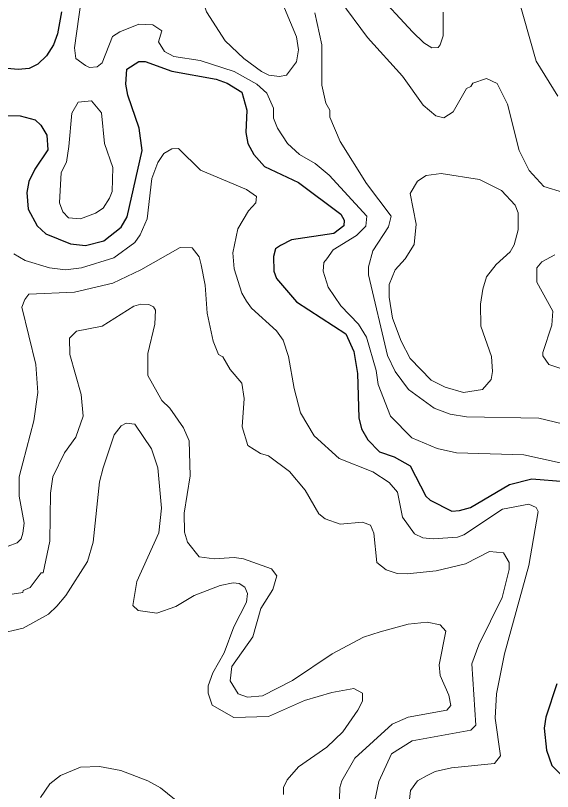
# Model space of a CAD drawing. Extents: x 423 to 448.8, y 7456.3 to 7484.
# Drawn here: x 426.729 to 427.555, y 7472.549 to 7473.743 of the extents above; entities that cross this region are included whole.
import ezdxf

# ---------------------------------------------------------------- set-up
doc = ezdxf.new("R2010")
doc.units = 0
doc.header["$LTSCALE"] = 0.032
doc.layers.add('1', color=7, linetype='Continuous', lineweight=25)
doc.layers.add('2', color=7, linetype='Continuous', lineweight=13)

msp = doc.modelspace()

# ---------------------------------------------------------------- linework, layer by layer
at = {"layer": '1'}
for points in [[(426.7993, 7473.7491), (426.7931, 7473.7151), (426.7869, 7473.6981), (426.7761, 7473.6811), (426.7629, 7473.6687), (426.7498, 7473.6617), (426.7328, 7473.6602), (426.6987, 7473.6633)], [(426.6848, 7473.5898), (426.7359, 7473.589), (426.759, 7473.5828), (426.7676, 7473.5743), (426.7768, 7473.5589), (426.7784, 7473.5364), (426.7583, 7473.507), (426.749, 7473.4877), (426.7459, 7473.4707), (426.7482, 7473.4451), (426.7621, 7473.4197), (426.7753, 7473.4072), (426.8132, 7473.3918), (426.8364, 7473.3894), (426.8643, 7473.3964), (426.8913, 7473.4173), (426.9006, 7473.4336), (426.9238, 7473.5357), (426.9191, 7473.5697), (426.9014, 7473.6208), (426.8983, 7473.6378), (426.8998, 7473.661), (426.9184, 7473.6725), (426.9284, 7473.6725), (426.9694, 7473.6578), (427.0375, 7473.6455), (427.0545, 7473.6393), (427.0769, 7473.6254), (427.0847, 7473.5975), (427.0831, 7473.5635), (427.0862, 7473.5465), (427.0955, 7473.5295), (427.1118, 7473.5109), (427.1644, 7473.4862), (427.2293, 7473.4374), (427.2347, 7473.4281), (427.234, 7473.4197), (427.2185, 7473.408), (427.1535, 7473.398), (427.1365, 7473.3894), (427.1288, 7473.384), (427.1257, 7473.3724), (427.1264, 7473.35), (427.1303, 7473.3384), (427.1613, 7473.3028), (427.2371, 7473.2533), (427.2494, 7473.2263), (427.2548, 7473.1923), (427.2572, 7473.1242), (427.261, 7473.1072), (427.2711, 7473.0902), (427.2889, 7473.0716), (427.3113, 7473.0638), (427.3361, 7473.0499), (427.36, 7473.0035), (427.367, 7472.9973), (427.4002, 7472.9803), (427.4119, 7472.9811), (427.4289, 7472.9857), (427.4892, 7473.0213), (427.5232, 7473.0298), (427.5743, 7473.0259)], [(427.5619, 7472.7143), (427.5449, 7472.6632), (427.5426, 7472.6462), (427.5457, 7472.6122), (427.5542, 7472.5889), (427.5867, 7472.5557)]]:
    msp.add_lwpolyline(points, dxfattribs=at)
at = {"layer": '2'}
for points in [[(427.0065, 7473.7956), (427.0066, 7473.8342), (427.0112, 7473.8435), (427.0329, 7473.8613), (427.0576, 7473.8628), (427.0685, 7473.859), (427.097, 7473.835), (427.1241, 7473.7994), (427.1613, 7473.7105), (427.1644, 7473.6904), (427.1613, 7473.6718), (427.1458, 7473.6516), (427.135, 7473.6493), (427.1187, 7473.6517), (427.1071, 7473.6571), (427.08, 7473.6772), (427.0514, 7473.7042), (427.0228, 7473.7491)], [(426.8108, 7473.5419), (426.8155, 7473.5929), (426.8248, 7473.6099), (426.8456, 7473.6122), (426.8611, 7473.5937), (426.8658, 7473.5465), (426.8782, 7473.5094), (426.8774, 7473.4722), (426.8735, 7473.4622), (426.8635, 7473.4467), (426.8518, 7473.439), (426.8287, 7473.4304), (426.8101, 7473.432), (426.8016, 7473.4413), (426.7962, 7473.4552), (426.7989, 7473.5015), (426.807, 7473.5178)], [(427.3476, 7473.4885), (427.3608, 7473.497), (427.384, 7473.5001), (427.4428, 7473.4908), (427.4768, 7473.4738), (427.4977, 7473.4513), (427.5023, 7473.4397), (427.5023, 7473.4135), (427.4961, 7473.3903), (427.49, 7473.3794), (427.4683, 7473.3601), (427.4536, 7473.3408), (427.4482, 7473.3222), (427.4443, 7473.299), (427.4451, 7473.265), (427.4614, 7473.2186), (427.4629, 7473.1953), (427.4606, 7473.183), (427.4474, 7473.1675), (427.418, 7473.1629), (427.3902, 7473.1713), (427.3685, 7473.1822), (427.3361, 7473.2154), (427.3221, 7473.2418), (427.309, 7473.2773), (427.3036, 7473.3098), (427.3036, 7473.3291), (427.3128, 7473.3516), (427.3283, 7473.3686), (427.3423, 7473.391), (427.3453, 7473.4219), (427.3361, 7473.4692)]]:
    msp.add_lwpolyline(points, close=True, dxfattribs=at)
for points in [[(427.2819, 7473.7816), (427.3399, 7473.7182), (427.3569, 7473.7012), (427.3693, 7473.6934), (427.3793, 7473.6942), (427.3825, 7473.698), (427.3871, 7473.712), (427.3871, 7473.7483)], [(427.6137, 7473.0445), (427.5109, 7473.0669), (427.4072, 7473.07), (427.3778, 7473.077), (427.3384, 7473.0932), (427.3059, 7473.1265), (427.2866, 7473.1752), (427.2835, 7473.1969), (427.2687, 7473.2479), (427.2564, 7473.2681), (427.2293, 7473.2966), (427.21, 7473.3253), (427.2022, 7473.35), (427.203, 7473.3632), (427.2076, 7473.3686), (427.2177, 7473.3825), (427.2533, 7473.4049), (427.268, 7473.4188), (427.2695, 7473.4343), (427.2115, 7473.4977), (427.1899, 7473.5156), (427.1659, 7473.5295), (427.1473, 7473.5465), (427.1318, 7473.5697), (427.1257, 7473.5852), (427.1257, 7473.6006), (427.1156, 7473.6238), (427.1001, 7473.6377), (427.0654, 7473.6571), (427.0128, 7473.6741), (426.9725, 7473.6803), (426.9578, 7473.688), (426.9485, 7473.7027), (426.954, 7473.7198), (426.9401, 7473.729), (426.9184, 7473.7298), (426.889, 7473.7182), (426.8781, 7473.7112), (426.8619, 7473.6703), (426.8542, 7473.6641), (426.8426, 7473.6633), (426.8364, 7473.6664), (426.8217, 7473.6772), (426.8194, 7473.6935), (426.8294, 7473.7677)], [(427.5719, 7473.4707), (427.5418, 7473.48), (427.5193, 7473.5047), (427.5039, 7473.5357), (427.4861, 7473.6068), (427.4699, 7473.6385), (427.4536, 7473.6462), (427.4327, 7473.6393), (427.4296, 7473.6339), (427.4226, 7473.6308), (427.4025, 7473.5952), (427.3879, 7473.5859), (427.3755, 7473.589), (427.3561, 7473.6053), (427.3244, 7473.6501), (427.2703, 7473.7097), (427.2278, 7473.7669)], [(427.5008, 7473.7769), (427.5302, 7473.6733), (427.5634, 7473.6192)], [(427.1891, 7473.7476), (427.1999, 7473.6981), (427.1999, 7473.6362), (427.2061, 7473.6084), (427.2123, 7473.5975), (427.2123, 7473.5867), (427.2285, 7473.5496), (427.2688, 7473.4846), (427.3067, 7473.4343), (427.3028, 7473.4181), (427.2788, 7473.381), (427.2718, 7473.3562), (427.2718, 7473.3439), (427.3012, 7473.2201), (427.3129, 7473.1953), (427.3337, 7473.1675), (427.3732, 7473.1389), (427.3979, 7473.1296), (427.4227, 7473.1257), (427.5341, 7473.1234), (427.5836, 7473.1118)], [(426.9207, 7473.4057), (426.9315, 7473.4305), (426.9385, 7473.4924), (426.9478, 7473.5171), (426.9571, 7473.531), (426.9694, 7473.538), (426.9795, 7473.5388), (427.0135, 7473.5055), (427.0839, 7473.4753), (427.0994, 7473.4645), (427.0986, 7473.4552), (427.087, 7473.4428), (427.0707, 7473.415), (427.063, 7473.3779), (427.0654, 7473.3531), (427.0769, 7473.316), (427.0839, 7473.3036), (427.0916, 7473.2928), (427.1303, 7473.258), (427.1404, 7473.2433), (427.1489, 7473.2186), (427.1574, 7473.169), (427.1674, 7473.1319), (427.1883, 7473.0963), (427.227, 7473.0615), (427.2788, 7473.0406), (427.3036, 7473.0244), (427.3167, 7473.0097), (427.3244, 7472.971), (427.343, 7472.9455), (427.3554, 7472.9393), (427.3716, 7472.9378), (427.4088, 7472.9401), (427.4188, 7472.9439), (427.4783, 7472.9834), (427.5186, 7472.9911), (427.5302, 7472.9857), (427.5333, 7472.9795), (427.5186, 7472.8968), (427.4815, 7472.7607), (427.4691, 7472.6988), (427.4668, 7472.6617), (427.4753, 7472.6036), (427.466, 7472.592), (427.3995, 7472.5851), (427.3747, 7472.5796), (427.3624, 7472.5734), (427.3476, 7472.565), (427.3368, 7472.5502), (427.333, 7472.5178)], [(426.7258, 7473.3763), (426.7436, 7473.3662), (426.7807, 7473.3547), (426.8055, 7473.3516), (426.8302, 7473.3547), (426.8797, 7473.3701), (426.9122, 7473.3941), (426.9207, 7473.4057)], [(427.2819, 7472.5348), (427.2881, 7472.5642), (427.3074, 7472.6067), (427.3392, 7472.6268), (427.4296, 7472.6431), (427.4374, 7472.6508), (427.4312, 7472.7452), (427.442, 7472.7746), (427.4776, 7472.8473), (427.4884, 7472.8906), (427.4884, 7472.9014), (427.4799, 7472.9161), (427.4583, 7472.9184), (427.4211, 7472.8991), (427.3763, 7472.8883), (427.3314, 7472.8836), (427.316, 7472.8844), (427.2989, 7472.8898), (427.285, 7472.9014), (427.2804, 7472.9463), (427.2749, 7472.9587), (427.2626, 7472.9633), (427.2285, 7472.9602), (427.2053, 7472.9687), (427.1953, 7472.9764), (427.1744, 7473.0128), (427.1504, 7473.0414), (427.1179, 7473.0654), (427.1056, 7473.0692), (427.0862, 7473.0816), (427.0777, 7473.1103), (427.0808, 7473.1536), (427.0769, 7473.1775), (427.0591, 7473.1984), (427.0476, 7473.2178), (427.0413, 7473.2216), (427.0329, 7473.2418), (427.0236, 7473.2851), (427.0205, 7473.3284), (427.0143, 7473.3593), (427.0112, 7473.3717), (427.0003, 7473.3856), (426.9818, 7473.3864), (426.9215, 7473.3516), (426.8782, 7473.3314), (426.8194, 7473.3175), (426.749, 7473.3145), (426.7428, 7473.3059), (426.7382, 7473.2944), (426.7598, 7473.2062), (426.7629, 7473.1629), (426.7567, 7473.1195), (426.7343, 7473.0329), (426.7343, 7473.0035), (426.742, 7472.9618), (426.7397, 7472.9463), (426.7374, 7472.9378), (426.7312, 7472.9316), (426.7173, 7472.9262)], [(427.5789, 7473.1961), (427.5495, 7473.2061), (427.5403, 7473.2193), (427.5403, 7473.2247), (427.5542, 7473.2665), (427.5557, 7473.2882), (427.531, 7473.333), (427.531, 7473.3547), (427.5387, 7473.3639), (427.5588, 7473.3748)], [(427.227, 7472.5193), (427.2278, 7472.5549), (427.2309, 7472.565), (427.2509, 7472.5998), (427.3082, 7472.6523), (427.333, 7472.6632), (427.3925, 7472.674), (427.3987, 7472.681), (427.3956, 7472.6972), (427.3824, 7472.7274), (427.3809, 7472.7436), (427.391, 7472.7954), (427.3824, 7472.8055), (427.3624, 7472.8094), (427.333, 7472.8063), (427.2897, 7472.7947), (427.2641, 7472.7862), (427.2161, 7472.7607), (427.1551, 7472.7196), (427.1086, 7472.6957), (427.0855, 7472.6941), (427.0715, 7472.6988), (427.0592, 7472.7188), (427.0615, 7472.7413), (427.0939, 7472.787), (427.1063, 7472.8303), (427.1249, 7472.8597), (427.1311, 7472.8805), (427.1226, 7472.8913), (427.0793, 7472.9068), (427.0654, 7472.9091), (427.0344, 7472.9068), (427.0112, 7472.9099), (426.9934, 7472.9324), (426.9888, 7472.9478), (426.988, 7472.9772), (426.9973, 7473.0345), (426.9957, 7473.0886), (426.9872, 7473.1087), (426.9663, 7473.1389), (426.954, 7473.1505), (426.9323, 7473.1891), (426.9323, 7473.2232), (426.9431, 7473.268), (426.9439, 7473.2897), (426.9408, 7473.2951), (426.9339, 7473.2982), (426.9215, 7473.299), (426.9106, 7473.2959), (426.8619, 7473.2649), (426.8224, 7473.2572), (426.8117, 7473.2464), (426.8124, 7473.2216), (426.8294, 7473.1598), (426.8325, 7473.1265), (426.8217, 7473.094), (426.8039, 7473.07), (426.7861, 7473.0329), (426.7823, 7473.0082), (426.7815, 7472.9339), (426.7714, 7472.8852), (426.7683, 7472.8852), (426.7513, 7472.8628)], [(426.7003, 7472.7908), (426.7405, 7472.8001), (426.7792, 7472.8217), (426.7923, 7472.8341), (426.8062, 7472.8504), (426.8395, 7472.903), (426.848, 7472.9324), (426.8581, 7473.0252), (426.8635, 7473.0468), (426.8805, 7473.0979), (426.8913, 7473.1118), (426.899, 7473.1156), (426.9122, 7473.1141), (426.9377, 7473.0762), (426.9478, 7473.0468), (426.9532, 7472.985), (426.9493, 7472.9471), (426.9153, 7472.872), (426.9091, 7472.8349), (426.9176, 7472.8271), (426.9462, 7472.8233), (426.9756, 7472.8334), (427.0035, 7472.8503), (427.0437, 7472.8658), (427.0638, 7472.8697), (427.0731, 7472.8689), (427.0816, 7472.8635), (427.0855, 7472.8535), (427.0839, 7472.8403), (427.0646, 7472.8024), (427.0499, 7472.7622), (427.0321, 7472.7313), (427.0251, 7472.7112), (427.0251, 7472.7003), (427.0313, 7472.6818), (427.0646, 7472.6624), (427.1179, 7472.6639), (427.1736, 7472.6887), (427.2154, 7472.7011), (427.2494, 7472.7073), (427.2626, 7472.7003), (427.2626, 7472.688), (427.2556, 7472.674), (427.2324, 7472.6407), (427.2077, 7472.6168), (427.1643, 7472.5866), (427.1465, 7472.5665), (427.1412, 7472.5549), (427.1412, 7472.5441)], [(426.7513, 7472.8628), (426.7405, 7472.8581), (426.7397, 7472.855), (426.7235, 7472.8527)], [(426.8906, 7472.5812), (426.8581, 7472.5874), (426.8287, 7472.5859), (426.7977, 7472.5735), (426.7815, 7472.5603), (426.7668, 7472.5394)], [(426.9733, 7472.5371), (426.9516, 7472.5541), (426.9323, 7472.5649), (426.8906, 7472.5812)]]:
    msp.add_lwpolyline(points, dxfattribs=at)

doc.saveas('drawing.dxf')
